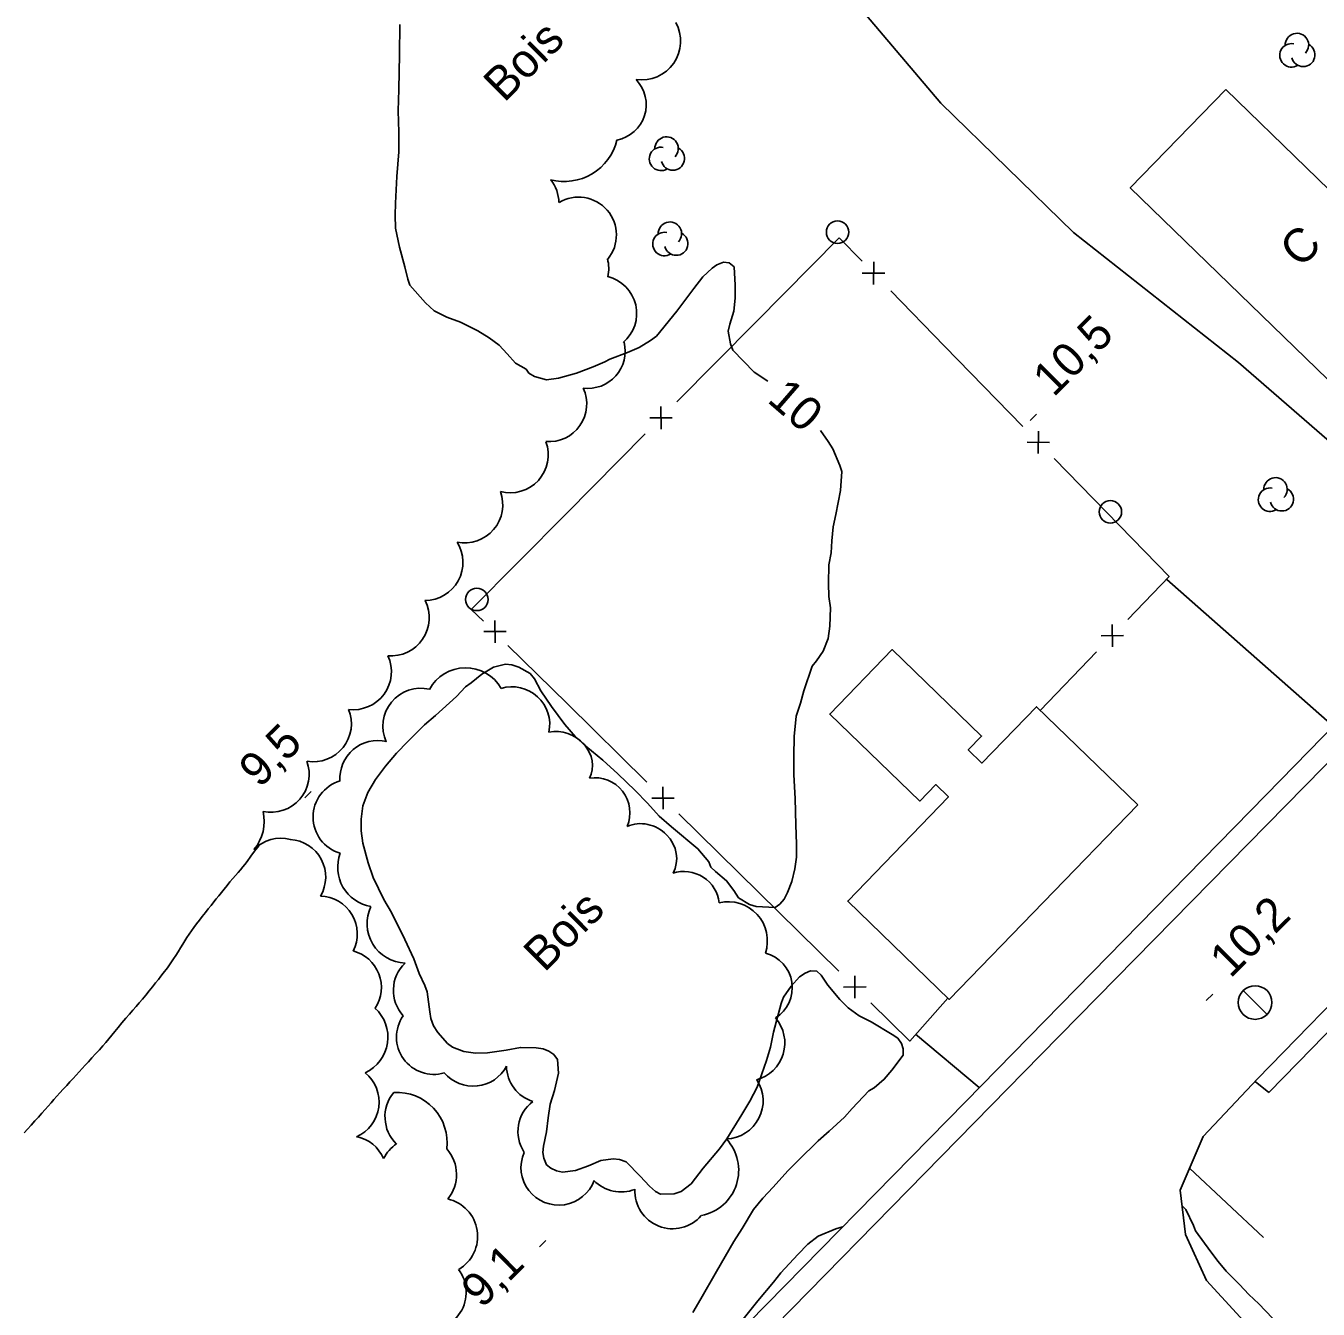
# Model space of a CAD drawing. Extents: x 381879 to 384696, y 5564785 to 5567594.
# Drawn here: x 383351.8 to 383466.9, y 5566039 to 5566153.4 of the extents above; entities that cross this region are included whole.
import ezdxf

# ---------------------------------------------------------------- set-up
doc = ezdxf.new("R2010")
doc.units = 0
for name, color, linetype in [('Niveau 1', 7, 'Continuous'), ('Niveau 19', 7, 'Continuous'), ('Niveau 21', 7, 'Continuous'), ('Niveau 22', 7, 'Continuous'), ('Niveau 3', 7, 'Continuous'), ('Niveau 31', 7, 'Continuous'), ('Niveau 36', 7, 'Continuous'), ('Niveau 37', 7, 'Continuous'), ('Niveau 44', 7, 'Continuous')]:
    doc.layers.add(name, color=color, linetype=linetype)

msp = doc.modelspace()

# ---------------------------------------------------------------- linework, layer by layer
at = {"layer": 'Niveau 1'}
for points in [[(383396.36, 5566122.83), (383395.41, 5566123.37), (383394.65, 5566124.18), (383393.93, 5566124.97), (383393.05, 5566125.62), (383392.03, 5566126.23), (383390.49, 5566127.01), (383389.29, 5566127.46), (383388.15, 5566128.03), (383387.39, 5566128.73), (383385.99, 5566130.32), (383385.79, 5566130.85), (383385.53, 5566131.95), (383385.06, 5566133.7), (383384.71, 5566135.4), (383384.66, 5566136.56), (383384.7, 5566137.63), (383384.83, 5566140.01), (383385, 5566142.2), (383385, 5566143.95), (383384.95, 5566145.85), (383384.99, 5566147.75), (383385.06, 5566150.87), (383385.09, 5566153.56)], [(383417.9, 5566121.77), (383416.67, 5566122.56), (383414.77, 5566124.53), (383414.55, 5566125.08), (383414.36, 5566126.21), (383414.49, 5566126.84), (383414.86, 5566127.99), (383414.97, 5566129.17), (383414.98, 5566130.3), (383414.88, 5566131.94), (383414.44, 5566132.32), (383413.93, 5566132.36), (383413.35, 5566132.12), (383412.91, 5566131.83), (383412.08, 5566131.06), (383411.29, 5566130.01), (383409.79, 5566127.99), (383407.97, 5566125.77), (383407.44, 5566125.39), (383406.43, 5566124.75), (383405.39, 5566124.3), (383403.79, 5566123.72), (383403.35, 5566123.47), (383402.33, 5566123.02), (383400.83, 5566122.48), (383399.24, 5566122.01), (383398.16, 5566121.87), (383397.1, 5566122.17), (383396.59, 5566122.48), (383396.36, 5566122.83)], [(383415.26, 5566075.71), (383416.24, 5566075.11), (383416.85, 5566074.92), (383418.53, 5566074.83), (383418.95, 5566075.15), (383419.33, 5566075.58), (383419.64, 5566076.17), (383420.03, 5566077.15), (383420.3, 5566078.3), (383420.43, 5566079.32), (383420.44, 5566080.47), (383420.37, 5566082.22), (383420.33, 5566084.55), (383420.21, 5566086.67), (383420.19, 5566088.32), (383420.22, 5566090.09), (383420.4, 5566091.89), (383420.8, 5566093.05), (383421.08, 5566094.16), (383421.85, 5566096.36), (383422.23, 5566096.82), (383422.81, 5566097.68), (383423.26, 5566098.81), (383423.41, 5566099.92), (383423.47, 5566101.56), (383423.33, 5566102.56), (383423.28, 5566103.71), (383423.32, 5566105.37), (383423.54, 5566106.46), (383423.58, 5566107.53), (383423.7, 5566108.76), (383423.95, 5566109.88), (383424.35, 5566112.02), (383424.47, 5566113.7), (383424.29, 5566114.23), (383423.67, 5566115.72), (383423.26, 5566116.38), (383422.57, 5566117.35)], [(383419.08, 5566066.28), (383418.4, 5566063.73), (383418.11, 5566062.38), (383417.77, 5566061.21), (383416.93, 5566058.81), (383416.29, 5566057.58), (383415.56, 5566056.38), (383414.22, 5566054.23), (383413.57, 5566053.34), (383412.13, 5566051.59), (383411.06, 5566050.21), (383410.16, 5566049.51), (383409.55, 5566049.32), (383408.31, 5566049.29), (383407.87, 5566049.53), (383407.35, 5566050), (383406.51, 5566050.9), (383405.26, 5566052.17), (383404.66, 5566052.37), (383404.1, 5566052.44), (383403, 5566052.29), (383401.91, 5566051.82), (383400.75, 5566051.4), (383399.6, 5566051.24), (383399.06, 5566051.36), (383398.54, 5566051.59), (383398.15, 5566051.91), (383397.91, 5566052.5), (383397.84, 5566053), (383397.89, 5566053.56), (383398.17, 5566054.85), (383398.3, 5566056.08), (383398.5, 5566057.32), (383398.87, 5566058.53), (383399.23, 5566060.08), (383399.15, 5566061.29), (383398.8, 5566061.74), (383398.38, 5566062.03), (383397.87, 5566062.25), (383397.24, 5566062.34), (383395.83, 5566062.36), (383394.58, 5566062.13), (383392.91, 5566061.89), (383391.82, 5566061.86), (383390.78, 5566062.01), (383389.79, 5566062.39), (383389.34, 5566062.72), (383388.47, 5566063.69), (383388.1, 5566064.29), (383387.86, 5566064.94), (383387.75, 5566065.55), (383387.52, 5566067.31), (383387.31, 5566067.88), (383386.81, 5566068.95), (383386.33, 5566070.26), (383385.54, 5566071.98), (383384.35, 5566074.38), (383383.67, 5566075.56), (383382.71, 5566077.51), (383382.28, 5566078.81), (383381.78, 5566080.57), (383381.65, 5566081.67), (383381.65, 5566082.72), (383381.79, 5566083.9), (383382.23, 5566085.09), (383382.92, 5566086.24), (383383.8, 5566087.43), (383384.8, 5566088.59), (383385.8, 5566089.65), (383387.3, 5566091.12), (383388.27, 5566091.96), (383390.13, 5566093.65), (383390.94, 5566094.51), (383391.46, 5566094.87), (383392.4, 5566095.63), (383393.44, 5566096.25), (383394.52, 5566096.53), (383395.07, 5566096.48), (383395.68, 5566096.27), (383396.69, 5566095.71), (383397.09, 5566095.21), (383397.67, 5566094.15), (383398.6, 5566092.76), (383399.8, 5566091.16), (383400.75, 5566090.06), (383401.68, 5566089.21), (383403.18, 5566087.97), (383404.53, 5566086.75), (383406.06, 5566085.28), (383407.16, 5566084.15), (383408.2, 5566082.98), (383409.29, 5566082.04), (383411.65, 5566080.08), (383412.63, 5566078.9), (383412.82, 5566078.42), (383413.23, 5566078.04), (383414.21, 5566077.22), (383414.85, 5566076.36), (383415.26, 5566075.71)], [(383411.19, 5566038.75), (383411.9, 5566039.95), (383413.32, 5566042.39), (383414.86, 5566045.08), (383415.59, 5566046.21), (383416.61, 5566047.92), (383417.45, 5566048.92), (383418.37, 5566049.9), (383419.67, 5566051.37), (383420.59, 5566052.28), (383422.37, 5566054.05), (383423.34, 5566054.89), (383424.72, 5566056.16), (383425.41, 5566056.93), (383426.89, 5566058.49), (383427.35, 5566058.76), (383428.26, 5566059.53), (383428.94, 5566060.35), (383429.94, 5566061.67), (383429.94, 5566062.24), (383429.79, 5566062.72), (383429.47, 5566063.18), (383428.96, 5566063.51), (383427.09, 5566064.66), (383426.01, 5566065.18), (383425.05, 5566065.89), (383424.3, 5566066.65), (383423.23, 5566067.93), (383422.64, 5566068.81), (383422.25, 5566069.15), (383421.69, 5566069.19), (383421.22, 5566068.99), (383420.72, 5566068.65), (383419.97, 5566067.83), (383419.29, 5566066.86), (383419.09, 5566066.37), (383419.08, 5566066.28)], [(383467.13, 5566034.75), (383466.14, 5566035.55), (383464.83, 5566036.49), (383463.87, 5566037.26), (383462.86, 5566038.22), (383461.63, 5566039.52), (383460.76, 5566040.34), (383459.92, 5566041.24), (383458.72, 5566042.41), (383458.03, 5566043.29), (383457.37, 5566044.14), (383455.99, 5566046.02), (383455.81, 5566046.5), (383455.15, 5566047.92), (383454.8, 5566048.26)], [(383424.55, 5566046.37), (383423.95, 5566046.19), (383422.38, 5566045.53), (383421.44, 5566044.82), (383420.55, 5566043.9), (383419.05, 5566042.27), (383418.38, 5566041.43), (383416.99, 5566039.77), (383415.56, 5566038)]]:
    msp.add_lwpolyline(points, dxfattribs=at)
at = {"layer": 'Niveau 19'}
for points in [[(383468.27, 5566091), (383468.24, 5566091.03), (383453.44, 5566104.08)], [(383436.73, 5566058.8), (383431.06, 5566063.54)], [(383462.07, 5566045.43), (383455.47, 5566051.61)]]:
    msp.add_lwpolyline(points, dxfattribs=at)
at = {"layer": 'Niveau 21'}
for points in [[(383576.28, 5566159.65), (383565.4, 5566154.6), (383555.08, 5566149.31), (383547.78, 5566144.61), (383540.75, 5566139.32), (383534.05, 5566133.64), (383523.68, 5566123.66), (383508.73, 5566108.16), (383490.03, 5566089.16), (383471.9, 5566070.2), (383461.53, 5566059.56)], [(383184, 5565797.8), (383216.28, 5565830.81), (383235.39, 5565850.47), (383275.62, 5565891.24), (383301.72, 5565917.97), (383337.3, 5565954.5), (383373.4, 5565991.3), (383408.2, 5566027), (383442.2, 5566061.7), (383475.8, 5566095.9)], [(383685.83, 5565816.95), (383644.43, 5565857.27), (383609.39, 5565891.6), (383563.54, 5565935.93), (383535.54, 5565962.94), (383505.13, 5565992.93), (383471.65, 5566025.61), (383456.99, 5566041.58), (383455.1, 5566045.7), (383454.63, 5566049.64), (383456.67, 5566054.42), (383461.53, 5566059.56)]]:
    msp.add_lwpolyline(points, dxfattribs=at)
at = {"layer": 'Niveau 22'}
for points in [[(383476.95, 5566108.57), (383459.83, 5566123.43), (383445.12, 5566135.02), (383433.3, 5566146.55), (383423.86, 5566157.71), (383417.2, 5566165.42), (383412.95, 5566168.32), (383410.49, 5566170.76)], [(383414.56, 5566036.19), (383435.49, 5566057.53), (383462.29, 5566084.88), (383490, 5566113.26), (383511.14, 5566134.8)], [(383466.4, 5566062.3), (383485, 5566081.5)], [(383351.6, 5566054.76), (383351.92, 5566055.09), (383352.23, 5566055.45), (383352.55, 5566055.81), (383352.89, 5566056.16), (383353.19, 5566056.51), (383353.48, 5566056.83), (383353.75, 5566057.13), (383354.01, 5566057.43), (383354.26, 5566057.72), (383354.53, 5566058.02), (383354.8, 5566058.33), (383355.1, 5566058.64), (383355.4, 5566058.98), (383355.69, 5566059.31), (383355.99, 5566059.61), (383356.25, 5566059.9), (383356.51, 5566060.19), (383356.77, 5566060.48), (383357.04, 5566060.77), (383357.33, 5566061.09), (383357.65, 5566061.43), (383357.98, 5566061.79), (383358.31, 5566062.16), (383358.61, 5566062.5), (383358.89, 5566062.81), (383359.15, 5566063.13), (383359.42, 5566063.46), (383359.68, 5566063.79), (383359.98, 5566064.15), (383360.3, 5566064.55), (383360.66, 5566064.96), (383361, 5566065.34), (383361.3, 5566065.69), (383361.59, 5566066.01), (383361.87, 5566066.35), (383362.15, 5566066.68), (383362.44, 5566067.03), (383362.76, 5566067.4), (383363.05, 5566067.77), (383363.31, 5566068.11), (383363.57, 5566068.43), (383363.79, 5566068.72), (383364.01, 5566068.98), (383364.39, 5566069.45), (383364.57, 5566069.72), (383364.74, 5566069.99), (383364.92, 5566070.27), (383365.13, 5566070.57), (383365.34, 5566070.89), (383365.55, 5566071.24), (383365.74, 5566071.56), (383365.93, 5566071.87), (383366.11, 5566072.17), (383366.31, 5566072.46), (383366.52, 5566072.76), (383366.74, 5566073.06), (383366.98, 5566073.38), (383367.23, 5566073.71), (383367.48, 5566074.05), (383367.76, 5566074.4), (383368.02, 5566074.73), (383368.27, 5566075.03), (383368.5, 5566075.33), (383368.72, 5566075.62), (383368.95, 5566075.88), (383369.19, 5566076.18), (383369.44, 5566076.48), (383369.69, 5566076.8), (383369.95, 5566077.12), (383370.2, 5566077.41), (383370.45, 5566077.69), (383370.67, 5566077.96), (383370.89, 5566078.21), (383371.09, 5566078.45), (383371.29, 5566078.68), (383371.48, 5566078.93), (383371.82, 5566079.42), (383372.14, 5566079.87), (383372.42, 5566080.22), (383372.61, 5566080.47)], [(383462.53, 5566058.34), (383466.4, 5566062.3)], [(383462.53, 5566058.34), (383461.31, 5566059.33)]]:
    msp.add_lwpolyline(points, dxfattribs=at)
at = {"layer": 'Niveau 3'}
for p, q in [((383441.27, 5566118.26), (383441.84, 5566118.83)), ((383376.61, 5566084.61), (383377.18, 5566085.18)), ((383456.96, 5566066.54), (383457.53, 5566067.11)), ((383397.53, 5566044.58), (383398.1, 5566045.15))]:
    msp.add_line(p, q, dxfattribs=at)
at = {"layer": 'Niveau 31'}
for points in [[(383458.69, 5566147.75), (383480.19, 5566126.89), (383471.69, 5566118.13), (383450.19, 5566138.99)], [(383450.86, 5566084), (383434.06, 5566066.65), (383425, 5566075.41), (383433.98, 5566084.69), (383432.85, 5566085.8), (383431.42, 5566084.32), (383423.41, 5566092.08), (383428.98, 5566097.83), (383436.94, 5566090.12), (383435.75, 5566088.89), (383436.96, 5566087.71), (383441.82, 5566092.73)]]:
    msp.add_lwpolyline(points, close=True, dxfattribs=at)
at = {"layer": 'Niveau 36'}
msp.add_line((383462.38, 5566065.31), (383460.26, 5566067.43), dxfattribs=at)
for centre, radius in [((383424.1, 5566135.04), 1), ((383448.41, 5566110.11), 1), ((383391.95, 5566102.3), 1), ((383461.31, 5566066.37), 1.5)]:
    msp.add_circle(centre, radius, dxfattribs=at)
at = {"layer": 'Niveau 37'}
for p, q in [((383427.29, 5566130.38), (383427.32, 5566132.38)), ((383426.3, 5566131.39), (383428.31, 5566131.37)), ((383408.37, 5566117.49), (383408.36, 5566119.49)), ((383409.37, 5566118.49), (383407.37, 5566118.48)), ((383441.98, 5566115.3), (383442.01, 5566117.3)), ((383440.99, 5566116.31), (383443, 5566116.29)), ((383394.57, 5566099.44), (383392.57, 5566099.43)), ((383393.58, 5566098.43), (383393.57, 5566100.43)), ((383448.56, 5566100.07), (383448.6, 5566098.07)), ((383447.58, 5566099.05), (383449.58, 5566099.09)), ((383408.53, 5566085.6), (383408.55, 5566083.59)), ((383409.54, 5566084.6), (383407.54, 5566084.59)), ((383425.63, 5566068.76), (383425.65, 5566066.75)), ((383426.64, 5566067.76), (383424.64, 5566067.75))]:
    msp.add_line(p, q, dxfattribs=at)
for points in [[(383416.81, 5566127.02), (383424.25, 5566134.52)], [(383424.25, 5566134.52), (383426.28, 5566132.44)], [(383428.84, 5566129.8), (383433.62, 5566124.89)], [(383409.78, 5566119.91), (383416.81, 5566127.02)], [(383433.62, 5566124.89), (383440.6, 5566117.73)], [(383399.93, 5566109.96), (383406.96, 5566117.07)], [(383443.39, 5566114.87), (383450.37, 5566107.71)], [(383391.46, 5566101.41), (383399.93, 5566109.96)], [(383450.37, 5566107.71), (383453.64, 5566104.35), (383449.96, 5566100.51)], [(383392.54, 5566100.35), (383391.46, 5566101.41)], [(383399.99, 5566093.01), (383394.72, 5566098.2)], [(383447.19, 5566097.63), (383442.17, 5566092.39)], [(383407.11, 5566086), (383399.99, 5566093.01)], [(383417.09, 5566076.17), (383409.96, 5566083.19)], [(383424.21, 5566069.16), (383417.09, 5566076.17)], [(383433.93, 5566066.77), (383430.54, 5566062.93), (383427.06, 5566066.35)]]:
    msp.add_lwpolyline(points, dxfattribs=at)
at = {"layer": 'Niveau 44'}
for centre, radius, start, end in [((383387.31, 5566105.6), 3.4, 270.367, 32.2735), ((383384.3, 5566100.66), 3.4, 265.2433, 26.8942), ((383383.11, 5566078.44), 3.56, 159.5489, 260.2241), ((383416, 5566062.76), 3.4, 285.1763, 41.0726)]:
    msp.add_arc(centre, radius, start, end, dxfattribs=at)
for centre, major_axis, ratio, start_param, end_param in [((383406.66, 5566152.06), (1.34, 3.18), 0.99989, 3.393773, 5.615664), ((383465.04, 5566151.72), (-0.836, 0.629), 0.999875, 3.020126, 6.959135), ((383464.55, 5566150.8), (-0.836, 0.629), 0.999875, 5.163765, 9.050341), ((383465.6, 5566150.84), (-0.836, 0.629), 0.999875, 0.893509, 4.863384), ((383403.82, 5566146.41), (3.07, -0.99), 0.997731, 5.216337, 7.361169), ((383399.74, 5566144.4), (1.15, -4.71), 0.998181, 5.790156, 7.374953), ((383408.86, 5566142.49), (-0.836, 0.629), 0.999875, 3.020126, 6.959135), ((383408.37, 5566141.57), (-0.836, 0.629), 0.999875, 5.163765, 9.050341), ((383409.42, 5566141.61), (-0.836, 0.629), 0.999875, 0.893509, 4.863384), ((383395.83, 5566137.58), (-1.2, 3.23), 0.999863, 4.386862, 5.024882), ((383401.01, 5566134.79), (-3.19, 1.12), 0.999164, 2.791594, 5.588152), ((383408.67, 5566133.98), (-0.836, 0.629), 0.999875, 5.163765, 9.050341), ((383409.16, 5566134.9), (-0.836, 0.629), 0.999875, 3.020126, 6.959135), ((383409.72, 5566134.02), (-0.836, 0.629), 0.999875, 0.893509, 4.863384), ((383400.33, 5566131.8), (0.65, 3.31), 0.999984, 4.688413, 5.163745), ((383402.83, 5566127.8), (-1.92, 2.77), 0.999605, 3.232019, 5.437656), ((383401.81, 5566124.47), (2.6, -2.16), 0.98824, 5.287496, 7.209038), ((383398.38, 5566119.73), (2.75, -1.95), 0.998641, 5.247909, 7.334635), ((383394.94, 5566115.19), (2.42, -2.36), 0.999306, 5.218808, 7.411007), ((383463.13, 5566112.11), (-0.836, 0.629), 0.999875, 3.020126, 6.959135), ((383462.64, 5566111.19), (-0.836, 0.629), 0.999875, 5.163765, 9.050341), ((383463.69, 5566111.23), (-0.836, 0.629), 0.999875, 0.893509, 4.863384), ((383390.87, 5566110.74), (2.35, -2.45), 0.999588, 5.31543, 7.447002), ((383380.93, 5566095.87), (2.67, -2.12), 0.997617, 5.261589, 7.382678), ((383390.95, 5566092.54), (0.06, 3.67), 0.997304, 5.251712, 7.374598), ((383386.95, 5566091.01), (-2.24, -2.52), 0.999984, 3.634917, 5.865303), ((383395.08, 5566091.14), (1.62, 2.96), 0.998113, 5.012757, 7.075312), ((383377.38, 5566091.22), (2.07, -2.69), 0.999926, 5.461179, 7.58423), ((383399.25, 5566087.73), (-2.77, 1.31), 0.891463, 3.121589, 5.406503), ((383383.12, 5566086.34), (-2.43, 2.35), 0.996998, 5.248272, 7.11725), ((383373.61, 5566086.73), (2.45, -2.36), 0.99826, 5.2672, 7.393502), ((383380.72, 5566082.9), (0.33, -3.35), 0.999857, 3.331957, 5.897924), ((383402.46, 5566083.28), (2.56, 1.81), 0.997945, 5.2688, 7.389267), ((383369.19, 5566082.5), (2.59, -2.8), 0.999928, 0.114833, 1.063871), ((383406.79, 5566079.43), (-2.5, 1.76), 0.915012, 3.239295, 5.790379), ((383374.48, 5566077.63), (-1.2, 3.16), 0.999635, 5.664951, 6.70832), ((383375.12, 5566077.55), (3.19, 1.08), 0.9959, 5.425497, 7.468972), ((383410.54, 5566075.18), (-2.78, 1.28), 0.926044, 3.632521, 5.494113), ((383377.93, 5566072.49), (-3.28, 0.77), 0.999211, 2.898909, 4.917613), ((383414.35, 5566071.86), (2.63, 2.31), 0.99595, 5.244069, 7.365042), ((383385.71, 5566073.42), (-3.16, -1.6), 0.999369, 5.373568, 7.344958), ((383380.08, 5566067.71), (-2.85, 1.79), 0.999296, 3.122915, 5.018685), ((383416.89, 5566067.69), (-3.07, 0.81), 0.999981, 2.382998, 4.721553), ((383387.89, 5566067.45), (-3.36, 0.33), 0.998982, 5.572435, 7.121369), ((383380.5, 5566063.28), (3.51, -0.32), 0.995396, 5.245461, 7.207597), ((383388.16, 5566063.31), (-2.98, -1.58), 0.990138, 5.196972, 7.639599), ((383391.62, 5566062.29), (3.38, 0.02), 0.999984, 3.84328, 5.786865), ((383397.97, 5566060.76), (3, -1.55), 0.999856, 3.637542, 4.88211), ((383379.87, 5566057.49), (3.37, 0.16), 0.998267, 5.080683, 7.121302), ((383414.08, 5566057.6), (3.01, -1.55), 0.999977, 5.220006, 7.347266), ((383387.14, 5566056.19), (0.85, -3.27), 0.999604, 3.762365, 5.262875), ((383384.83, 5566053.87), (1.28, 4.3), 0.996827, 4.879573, 6.631692), ((383398.98, 5566054.87), (-0.66, -3.3), 0.999937, 3.986401, 5.496578), ((383380.56, 5566051.12), (-1.94, 2.75), 0.999432, 4.508233, 5.470929), ((383386.66, 5566050.95), (-2.09, -2.65), 0.999432, 4.39157, 4.917559), ((383386.85, 5566051.07), (-0.88, 3.25), 0.976564, 3.73535, 5.190402), ((383411.17, 5566051.42), (3.82, -1.54), 0.999392, 5.290024, 7.412634), ((383399.25, 5566051.67), (3.24, 0.91), 0.99986, 2.457902, 5.655929), ((383404.81, 5566052.86), (3.14, -1.25), 0.999856, 4.290586, 5.465327), ((383388.6, 5566045.52), (-0.8, 3.33), 0.999752, 3.436867, 5.825228), ((383409.4, 5566049.57), (0.02, -3.37), 0.997847, 4.6605, 7.141034), ((383387.58, 5566040.55), (-1.82, 2.9), 0.997519, 2.39803, 4.786819)]:
    msp.add_ellipse(centre, major_axis=major_axis, ratio=ratio, start_param=start_param, end_param=end_param, dxfattribs=at)

# ---------------------------------------------------------------- texts
at = {"layer": 'Niveau 1'}
msp.add_text('10', height=3, rotation=319.0855, dxfattribs=at).set_placement((383417.73, 5566119.97))
at = {"layer": 'Niveau 3'}
for s, p in [('10,5 ', (383443.34, 5566120.26)), ('9,5', (383372.59, 5566085.41)), ('10,2 ', (383459.11, 5566068.47)), ('9,1', (383392.4, 5566039.02))]:
    msp.add_text(s, height=3, rotation=44.7717, dxfattribs=at).set_placement(p)
at = {"layer": 'Niveau 31'}
msp.add_text('C', height=3, rotation=44.7717, dxfattribs=at).set_placement((383465.35, 5566131.75))
at = {"layer": 'Niveau 44'}
for p in [(383394.39, 5566146.53), (383397.97, 5566068.99)]:
    msp.add_text('Bois', height=3, rotation=44.7707, dxfattribs=at).set_placement(p)

doc.saveas('drawing.dxf')
